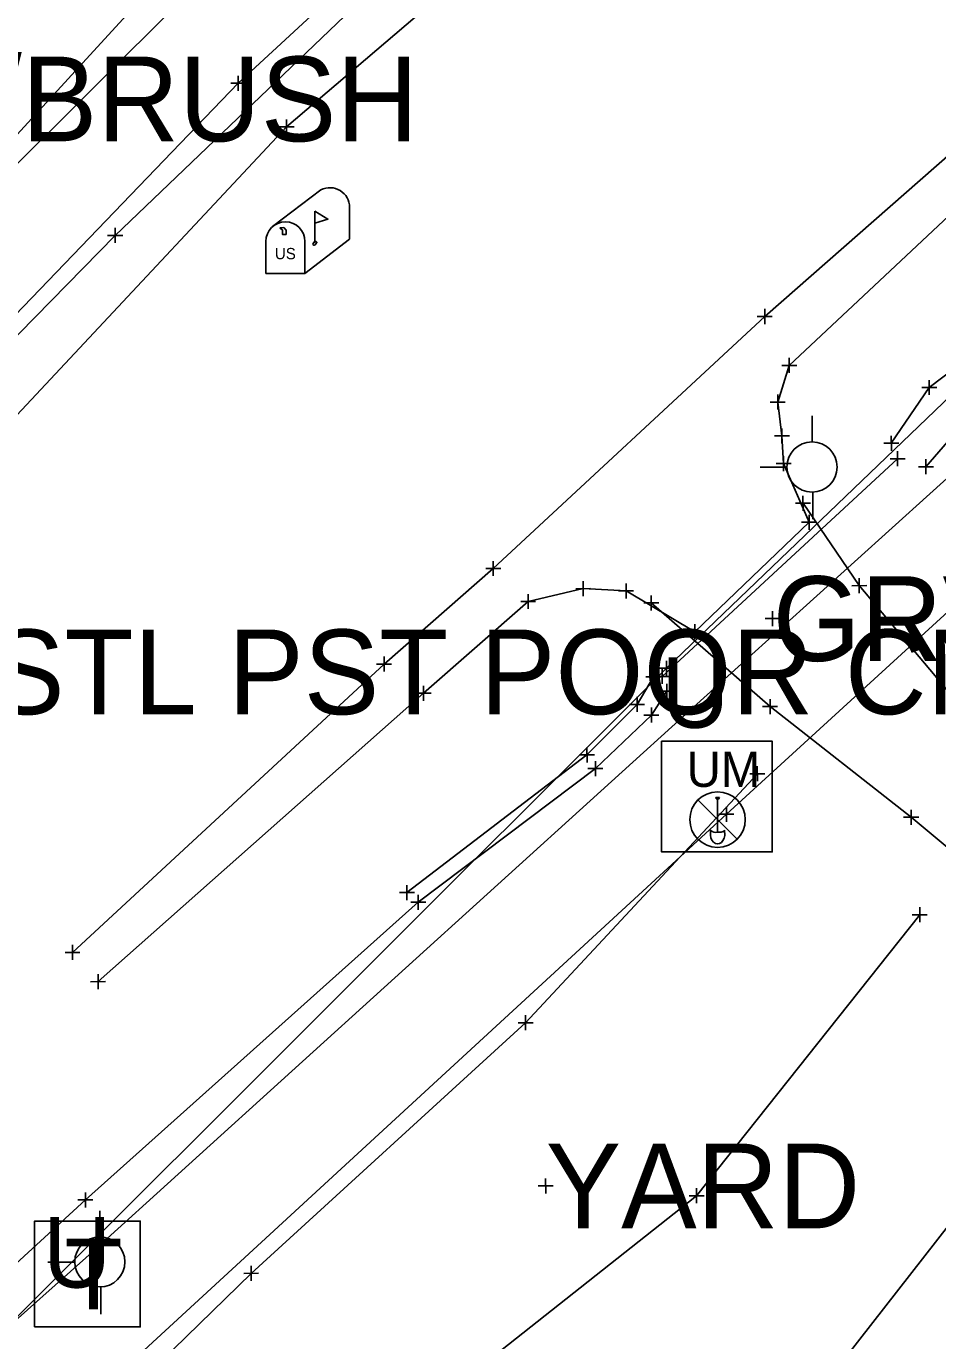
# Model space of a CAD drawing. Extents: x -1 to 1157254, y -1 to 2021979.
# Drawn here: x 1149070.8 to 1149148.3, y 2018522.4 to 2018634.1 of the extents above; entities that cross this region are included whole.
import ezdxf

# ---------------------------------------------------------------- set-up
doc = ezdxf.new("R2010")
doc.units = 0
for name, color, linetype in [('S_BUILDING_ANNOT', 7, 'Continuous'), ('S_CAL_CORNER', 7, 'Continuous'), ('S_CAL_CORNER_ANNOT', 7, 'Continuous'), ('S_CATCH_BASIN', 7, 'Continuous'), ('S_CATCH_BASIN_ANNOT', 7, 'Continuous'), ('S_CONTOUR_ANNOT', 7, 'Continuous'), ('S_CONTOUR_MAJOR', 7, 'Continuous'), ('S_CROSS_DRAIN', 7, 'Continuous'), ('S_CTL_TABLE', 7, 'Continuous'), ('S_DRIVEWAY_ANNOT', 7, 'Continuous'), ('S_DROP_INLET', 7, 'Continuous'), ('S_DROP_INLET_ANNOT', 7, 'Continuous'), ('S_EDGE_BITUMINOUS_ANNOT', 7, 'Continuous'), ('S_EDGE_CONCRETE', 7, 'Continuous'), ('S_ENV_CONSTRAINT', 7, 'Continuous'), ('S_EXISTING_ALIGNMENT', 7, 'Continuous'), ('S_FENCE', 7, 'Continuous'), ('S_FLAG_POLE', 7, 'Continuous'), ('S_GATE', 7, 'Continuous')]:
    doc.layers.add(name, color=color, linetype=linetype)

msp = doc.modelspace()

# ---------------------------------------------------------------- linework, layer by layer
at = {"layer": 'S_BUILDING_ANNOT'}
for p, q in [((1149088.22, 2018629.3), (1149089.5, 2018629.3)), ((1149088.86, 2018628.66), (1149088.86, 2018629.93)), ((1149088.86, 2018629.3), (1149088.86, 2018629.3)), ((1149078.39, 2018615.73), (1149078.39, 2018617)), ((1149077.75, 2018616.36), (1149079.03, 2018616.37)), ((1149078.39, 2018616.37), (1149078.39, 2018616.37)), ((1149133.63, 2018608.83), (1149133.62, 2018610.11)), ((1149132.99, 2018609.47), (1149134.26, 2018609.47)), ((1149133.62, 2018609.47), (1149133.62, 2018609.47)), ((1149135.71, 2018604.67), (1149135.71, 2018605.95)), ((1149135.07, 2018605.31), (1149136.35, 2018605.31)), ((1149135.71, 2018605.31), (1149135.71, 2018605.31)), ((1149146.97, 2018603.44), (1149148.24, 2018603.44)), ((1149147.6, 2018602.8), (1149147.6, 2018604.07)), ((1149147.6, 2018603.44), (1149147.6, 2018603.44)), ((1149134.08, 2018602.2), (1149135.36, 2018602.2)), ((1149134.72, 2018601.56), (1149134.72, 2018602.83)), ((1149134.72, 2018602.2), (1149134.72, 2018602.2)), ((1149135.08, 2018598.69), (1149135.08, 2018599.96)), ((1149134.45, 2018599.33), (1149135.72, 2018599.33)), ((1149135.08, 2018599.33), (1149135.08, 2018599.33)), ((1149144.39, 2018598.05), (1149144.38, 2018599.32)), ((1149135.22, 2018596.32), (1149135.22, 2018597.6)), ((1149143.75, 2018598.69), (1149145.02, 2018598.69)), ((1149144.38, 2018598.69), (1149144.38, 2018598.69)), ((1149144.92, 2018596.74), (1149144.91, 2018598.02)), ((1149134.59, 2018596.96), (1149135.86, 2018596.96)), ((1149135.22, 2018596.96), (1149135.22, 2018596.96)), ((1149144.28, 2018597.38), (1149145.55, 2018597.38)), ((1149144.91, 2018597.38), (1149144.91, 2018597.38)), ((1149146.69, 2018596.69), (1149147.97, 2018596.7)), ((1149147.33, 2018596.06), (1149147.33, 2018597.33)), ((1149147.33, 2018596.7), (1149147.33, 2018596.7)), ((1149136.88, 2018592.95), (1149136.87, 2018594.23)), ((1149136.24, 2018593.59), (1149137.51, 2018593.59)), ((1149136.88, 2018593.59), (1149136.88, 2018593.59)), ((1149137.39, 2018591.34), (1149137.39, 2018592.61)), ((1149136.75, 2018591.98), (1149138.02, 2018591.98)), ((1149137.39, 2018591.98), (1149137.39, 2018591.98)), ((1149110.54, 2018587.41), (1149110.54, 2018588.68)), ((1149109.9, 2018588.04), (1149111.17, 2018588.04)), ((1149110.54, 2018588.04), (1149110.54, 2018588.04)), ((1149118.18, 2018585.69), (1149118.18, 2018586.96)), ((1149121.83, 2018585.5), (1149121.83, 2018586.77)), ((1149141.02, 2018586.58), (1149142.29, 2018586.59)), ((1149141.66, 2018585.95), (1149141.66, 2018587.22)), ((1149141.66, 2018586.59), (1149141.66, 2018586.59)), ((1149113.51, 2018584.6), (1149113.5, 2018585.87)), ((1149117.55, 2018586.32), (1149118.82, 2018586.33)), ((1149118.18, 2018586.33), (1149118.18, 2018586.33)), ((1149121.2, 2018586.14), (1149122.47, 2018586.14)), ((1149121.83, 2018586.14), (1149121.83, 2018586.14)), ((1149123.97, 2018584.48), (1149123.97, 2018585.75)), ((1149112.87, 2018585.24), (1149114.14, 2018585.24)), ((1149113.51, 2018585.24), (1149113.51, 2018585.24)), ((1149123.33, 2018585.12), (1149124.61, 2018585.12)), ((1149123.97, 2018585.12), (1149123.97, 2018585.12)), ((1149134.29, 2018583.15), (1149134.29, 2018584.42)), ((1149127.68, 2018582.04), (1149127.68, 2018583.31)), ((1149133.65, 2018583.78), (1149134.93, 2018583.78)), ((1149134.29, 2018583.78), (1149134.29, 2018583.78)), ((1149127.04, 2018582.67), (1149128.31, 2018582.68)), ((1149127.68, 2018582.67), (1149127.68, 2018582.67)), ((1149100.61, 2018579.92), (1149101.88, 2018579.92)), ((1149101.25, 2018579.28), (1149101.25, 2018580.55)), ((1149101.25, 2018579.92), (1149101.25, 2018579.92)), ((1149125.26, 2018578.93), (1149125.26, 2018580.2)), ((1149123.51, 2018578.82), (1149124.79, 2018578.83)), ((1149124.15, 2018578.19), (1149124.15, 2018579.46)), ((1149124.15, 2018578.82), (1149124.15, 2018578.82)), ((1149124.27, 2018578.87), (1149125.54, 2018578.87)), ((1149124.62, 2018579.56), (1149125.89, 2018579.57)), ((1149124.9, 2018578.23), (1149124.9, 2018579.5)), ((1149124.9, 2018578.87), (1149124.9, 2018578.87)), ((1149125.26, 2018579.57), (1149125.26, 2018579.57)), ((1149104.61, 2018576.79), (1149104.61, 2018578.06)), ((1149124.67, 2018577.6), (1149125.94, 2018577.61)), ((1149125.31, 2018576.97), (1149125.31, 2018578.24)), ((1149125.31, 2018577.6), (1149125.31, 2018577.6)), ((1149103.97, 2018577.43), (1149105.25, 2018577.43)), ((1149104.61, 2018577.43), (1149104.61, 2018577.43)), ((1149122.13, 2018576.48), (1149123.41, 2018576.48)), ((1149122.77, 2018575.85), (1149122.77, 2018577.12)), ((1149122.77, 2018576.48), (1149122.77, 2018576.48)), ((1149134.07, 2018575.67), (1149134.07, 2018576.94)), ((1149123.35, 2018575.57), (1149124.62, 2018575.58)), ((1149123.98, 2018574.94), (1149123.98, 2018576.21)), ((1149123.98, 2018575.58), (1149123.98, 2018575.58)), ((1149133.43, 2018576.3), (1149134.71, 2018576.31)), ((1149134.07, 2018576.31), (1149134.07, 2018576.31)), ((1149117.87, 2018572.19), (1149119.14, 2018572.19)), ((1149118.51, 2018571.55), (1149118.5, 2018572.83)), ((1149118.5, 2018572.19), (1149118.5, 2018572.19)), ((1149118.58, 2018571.03), (1149119.85, 2018571.03)), ((1149119.22, 2018570.39), (1149119.22, 2018571.67)), ((1149119.22, 2018571.03), (1149119.22, 2018571.03)), ((1149130.37, 2018566.51), (1149130.37, 2018567.78)), ((1149146.07, 2018566.26), (1149146.07, 2018567.53)), ((1149129.73, 2018567.15), (1149131, 2018567.15)), ((1149130.37, 2018567.15), (1149130.37, 2018567.15)), ((1149145.43, 2018566.89), (1149146.71, 2018566.9)), ((1149146.07, 2018566.9), (1149146.07, 2018566.9)), ((1149103.2, 2018559.85), (1149103.2, 2018561.12)), ((1149102.57, 2018560.49), (1149103.84, 2018560.49)), ((1149103.2, 2018560.49), (1149103.2, 2018560.49)), ((1149103.53, 2018559.66), (1149104.8, 2018559.66)), ((1149104.16, 2018559.02), (1149104.16, 2018560.3)), ((1149104.16, 2018559.66), (1149104.16, 2018559.66)), ((1149074.13, 2018555.4), (1149075.4, 2018555.4)), ((1149074.77, 2018554.77), (1149074.77, 2018556.04)), ((1149074.77, 2018555.4), (1149074.77, 2018555.4)), ((1149076.3, 2018552.91), (1149077.58, 2018552.92)), ((1149076.94, 2018552.28), (1149076.94, 2018553.55)), ((1149076.94, 2018552.92), (1149076.94, 2018552.92)), ((1149115, 2018534.9), (1149114.99, 2018536.18)), ((1149075.87, 2018533.71), (1149075.87, 2018534.99)), ((1149114.36, 2018535.54), (1149115.63, 2018535.54)), ((1149114.99, 2018535.54), (1149114.99, 2018535.54)), ((1149075.23, 2018534.35), (1149076.5, 2018534.35)), ((1149075.87, 2018534.35), (1149075.87, 2018534.35))]:
    msp.add_line(p, q, dxfattribs=at)
at = {"layer": 'S_CAL_CORNER'}
for p, q in [((1149129.45, 2018568.58), (1149129.77, 2018568.58)), ((1149127.94, 2018568.36), (1149131.28, 2018565.02)), ((1149129.61, 2018566.69), (1149129.61, 2018568.43)), ((1149129.61, 2018566.69), (1149129.61, 2018565.63)), ((1149129.01, 2018565.79), (1149129.01, 2018565.6)), ((1149130.21, 2018565.79), (1149130.21, 2018565.57))]:
    msp.add_line(p, q, dxfattribs=at)
msp.add_lwpolyline([(1149124.85, 2018573.35), (1149134.26, 2018573.35), (1149134.26, 2018563.94), (1149124.85, 2018563.94)], close=True, dxfattribs=at)
msp.add_circle((1149129.61, 2018566.69), 2.36, dxfattribs=at)
for centre, radius, start, end in [((1149129.61, 2018568.58), 0.156, 180, 0), ((1149129.44, 2018566.18), 0.58, 223.1344, 287.472), ((1149129.78, 2018566.19), 0.58, 252.528, 316.8656)]:
    msp.add_arc(centre, radius, start, end, dxfattribs=at)
msp.add_ellipse((1149129.61, 2018565.45), major_axis=(0, -0.82), ratio=0.744362, start_param=4.519801, end_param=8.000179, dxfattribs=at)
at = {"layer": 'S_CAL_CORNER_ANNOT'}
msp.add_lwpolyline([(1150682.05, 2019865.85), (1150601.54, 2019813.47), (1150510.58, 2019743.97), (1150405.28, 2019665.92), (1150310.69, 2019593.56), (1150188.92, 2019499.64), (1150039.45, 2019388.15), (1149962.15, 2019331.17), (1149944.63, 2019319.08), (1149774.15, 2019191.52), (1149712.73, 2019145.6), (1149665.81, 2019108.74), (1149605.46, 2019057.66), (1149527.46, 2018983.58), (1149450.12, 2018902.93), (1149278.32, 2018738.82), (1149257.2, 2018716.38), (1149237.23, 2018691.25), (1149165.09, 2018617.77), (1149125.26, 2018579.57), (1149069.5, 2018523.84), (1149012.03, 2018473.77), (1148938.88, 2018408.55)], dxfattribs=at)
at = {"layer": 'S_CATCH_BASIN'}
for p, q in [((1149137.64, 2018598.78), (1149137.64, 2018601.02)), ((1149135.55, 2018596.65), (1149133.22, 2018596.65)), ((1149137.72, 2018592.23), (1149137.72, 2018594.56)), ((1149077.09, 2018531.19), (1149077.09, 2018533.43)), ((1149075, 2018529.06), (1149072.68, 2018529.06)), ((1149077.17, 2018524.64), (1149077.17, 2018526.97))]:
    msp.add_line(p, q, dxfattribs=at)
for centre in [(1149137.64, 2018596.67), (1149077.09, 2018529.08)]:
    msp.add_circle(centre, 2.13, dxfattribs=at)
at = {"layer": 'S_CATCH_BASIN_ANNOT'}
msp.add_lwpolyline([(1149071.54, 2018523.56), (1149071.54, 2018532.56), (1149080.53, 2018532.56), (1149080.53, 2018523.56)], close=True, dxfattribs=at)
at = {"layer": 'S_CONTOUR_ANNOT'}
for points in [[(1149931.59, 2019393.98), (1149688.42, 2019230.92), (1149605.65, 2019167.39), (1149471.25, 2019025.78), (1149394.11, 2018934.21), (1149347.84, 2018899.68), (1149226.01, 2018779.47), (1149177.83, 2018729.86), (1148942.89, 2018495.75), (1148824.88, 2018414.4), (1148656.17, 2018321.62), (1148428.99, 2018204.95), (1148398.58, 2018185.48), (1148319.88, 2018123.12), (1148171.01, 2018007.64), (1148133.82, 2017978.13)], [(1149934.92, 2019374.11), (1149784.56, 2019258.12), (1149678.43, 2019178.13), (1149472.4, 2019004.16), (1149427, 2018951.04), (1149358.36, 2018900), (1149291.74, 2018823.41), (1149233.45, 2018767.69), (1149177.23, 2018710.91), (1149078.39, 2018616.37), (1148964.19, 2018499.8), (1148972, 2018491.15), (1148988.16, 2018467.17), (1149002.28, 2018452.45)]]:
    msp.add_lwpolyline(points, dxfattribs=at)
at = {"layer": 'S_CROSS_DRAIN'}
for p, q in [((1149091.76, 2018617.13), (1149095.89, 2018620.24)), ((1149095.37, 2018618.42), (1149095.37, 2018615.7)), ((1149098.32, 2018618.76), (1149098.32, 2018616.05)), ((1149091.21, 2018615.86), (1149091.21, 2018613.14)), ((1149094.53, 2018613.14), (1149098.32, 2018616.05)), ((1149094.53, 2018615.86), (1149094.53, 2018613.14)), ((1149091.21, 2018613.14), (1149094.53, 2018613.14))]:
    msp.add_line(p, q, dxfattribs=at)
for points in [[(1149095.37, 2018618.42), (1149096.48, 2018617.75), (1149095.37, 2018617.41)], [(1149092.39, 2018616.97), (1149092.61, 2018616.83), (1149092.61, 2018616.45), (1149092.92, 2018616.45), (1149092.92, 2018616.81), (1149092.72, 2018617.05), (1149092.39, 2018617)]]:
    msp.add_lwpolyline(points, dxfattribs=at)
for centre, end in [((1149096.66, 2018618.76), 117.5718), ((1149092.87, 2018615.86), 180)]:
    msp.add_arc(centre, 1.66, 0, end, dxfattribs=at)
msp.add_ellipse((1149095.37, 2018615.7), major_axis=(0.145, 0.132), ratio=0.564646, dxfattribs=at)
at = {"layer": 'S_CTL_TABLE'}
for p, q in [((1149092.33, 2018625.6), (1149093.61, 2018625.6)), ((1149092.97, 2018624.96), (1149092.97, 2018626.23)), ((1149092.97, 2018625.6), (1149092.97, 2018625.6)), ((1149133, 2018569.95), (1149132.99, 2018571.23)), ((1149132.36, 2018570.59), (1149133.63, 2018570.59)), ((1149133, 2018570.59), (1149133, 2018570.59)), ((1149146.16, 2018558.6), (1149147.43, 2018558.6)), ((1149146.8, 2018557.97), (1149146.8, 2018559.24)), ((1149146.8, 2018558.6), (1149146.8, 2018558.6)), ((1149113.29, 2018548.79), (1149113.29, 2018550.06)), ((1149112.65, 2018549.42), (1149113.93, 2018549.42)), ((1149113.29, 2018549.42), (1149113.29, 2018549.42)), ((1149127.83, 2018534.08), (1149127.83, 2018535.35)), ((1149127.19, 2018534.71), (1149128.46, 2018534.71)), ((1149127.83, 2018534.71), (1149127.83, 2018534.71)), ((1149089.96, 2018527.48), (1149089.95, 2018528.75)), ((1149089.32, 2018528.11), (1149090.59, 2018528.12)), ((1149089.96, 2018528.11), (1149089.96, 2018528.11))]:
    msp.add_line(p, q, dxfattribs=at)
at = {"layer": 'S_DRIVEWAY_ANNOT'}
for points in [[(1149173.72, 2018627), (1149158.18, 2018611.43), (1149147.6, 2018603.44), (1149144.38, 2018598.69)], [(1149174.84, 2018626.09), (1149159.46, 2018610), (1149150.99, 2018600.93), (1149147.33, 2018596.7)], [(1149124.15, 2018578.82), (1149122.77, 2018576.48), (1149118.5, 2018572.19), (1149103.2, 2018560.49)], [(1149125.31, 2018577.6), (1149123.98, 2018575.58), (1149119.22, 2018571.03), (1149104.16, 2018559.66), (1149075.87, 2018534.35), (1149057.36, 2018517.38), (1149039.69, 2018500.16), (1149035.58, 2018491.89), (1149017.47, 2018477.33), (1148997.82, 2018458.73), (1148983.49, 2018447.78), (1148967.07, 2018431.98), (1148964.82, 2018430.58)]]:
    msp.add_lwpolyline(points, dxfattribs=at)
at = {"layer": 'S_DROP_INLET'}
msp.add_lwpolyline([(1149478.88, 2018922.64), (1149385.84, 2018831.36), (1149330.57, 2018775.16), (1149250.6, 2018696.8), (1149231.5, 2018678.75), (1149169.67, 2018614.3), (1149128.45, 2018577.04), (1149075.89, 2018529.44), (1149016.28, 2018476.33), (1148941.34, 2018408.7), (1148861.11, 2018354.7), (1148778.49, 2018311.96), (1148755.86, 2018297.95), (1148577.39, 2018201.52), (1148460.64, 2018136.54), (1148334.57, 2018041.74), (1148195.53, 2017935.77), (1148138.82, 2017892.99)], dxfattribs=at)
at = {"layer": 'S_DROP_INLET_ANNOT'}
msp.add_lwpolyline([(1149144.91, 2018597.38), (1149124.9, 2018578.87)], dxfattribs=at)
at = {"layer": 'S_EDGE_BITUMINOUS_ANNOT'}
for points in [[(1149209.66, 2018763.38), (1149190.82, 2018746.34), (1149164.07, 2018726.23), (1149140.61, 2018698.34), (1149111.81, 2018670.5), (1149090.85, 2018647.68), (1149065.98, 2018620.52), (1149040.41, 2018597.78), (1149016.75, 2018573.05), (1149003.31, 2018567.45)], [(1149220.44, 2018752.64), (1149206, 2018740.27), (1149182.91, 2018715.07), (1149148.2, 2018678.03), (1149120.03, 2018648.7), (1149092.97, 2018625.6), (1149054.44, 2018584.44), (1149031.25, 2018561.24), (1149005.32, 2018534.15)], [(1149133, 2018570.59), (1149113.29, 2018549.42), (1149089.96, 2018528.11), (1149066.73, 2018505.5), (1149056.65, 2018499.77)], [(1149146.8, 2018558.6), (1149127.83, 2018534.71), (1149098.97, 2018511.87), (1149079.24, 2018489.76), (1149072.45, 2018483.8)], [(1149160.49, 2018546.61), (1149140.41, 2018520.84), (1149109.72, 2018497.36), (1149090.53, 2018472.27), (1149084.64, 2018467.24)]]:
    msp.add_lwpolyline(points, dxfattribs=at)
at = {"layer": 'S_EDGE_CONCRETE'}
msp.add_lwpolyline([(1149074.77, 2018555.4), (1149101.25, 2018579.92), (1149110.54, 2018588.04), (1149133.62, 2018609.47), (1149153.56, 2018626.97), (1149174.25, 2018646.16), (1149201.68, 2018670.56), (1149230.43, 2018697.4), (1149256.84, 2018721.32)], dxfattribs=at)
at = {"layer": 'S_ENV_CONSTRAINT'}
for points in [[(1149136.88, 2018593.59), (1149141.66, 2018586.59), (1149151.26, 2018575.18), (1149165.81, 2018562.16), (1149181.7, 2018547.99)], [(1149176.03, 2018541.46), (1149159.35, 2018555.81), (1149146.07, 2018566.9), (1149134.07, 2018576.31), (1149123.97, 2018585.12)]]:
    msp.add_lwpolyline(points, dxfattribs=at)
at = {"layer": 'S_EXISTING_ALIGNMENT'}
msp.add_lwpolyline([(1149218.86, 2018757.4), (1149203.28, 2018743.89), (1149177.1, 2018714.97), (1149144.93, 2018680.54), (1149114.76, 2018653.24), (1149088.86, 2018629.3), (1149049.48, 2018588.37), (1149027.64, 2018565.72), (1149000, 2018538.04)], dxfattribs=at)
at = {"layer": 'S_FENCE'}
msp.add_lwpolyline([(1149562.21, 2019005.4), (1149486.21, 2018927.15), (1149466.96, 2018916.4), (1149448.15, 2018887.45), (1149385.38, 2018826.9), (1149357.5, 2018803.66), (1149334.17, 2018772.97), (1149278.68, 2018714.02), (1149266.21, 2018707.99), (1149250.6, 2018696.75), (1149241.46, 2018677.2), (1149179.13, 2018611.74), (1149130.37, 2018567.15), (1149080.16, 2018520.92), (1149020.19, 2018471.53), (1148946.08, 2018397.31), (1148842.28, 2018340.54), (1148783.26, 2018310.71), (1148755.06, 2018299.13), (1148580.09, 2018196.31), (1148464.77, 2018128.06), (1148357.29, 2018049.22), (1148182.05, 2017918.06), (1148146.03, 2017882.74)], dxfattribs=at)
at = {"layer": 'S_FLAG_POLE'}
msp.add_lwpolyline([(1149076.94, 2018552.92), (1149104.61, 2018577.43), (1149113.51, 2018585.24), (1149118.18, 2018586.33), (1149121.83, 2018586.14), (1149127.68, 2018582.67), (1149137.39, 2018591.98), (1149135.22, 2018596.96), (1149135.08, 2018599.33), (1149134.72, 2018602.2), (1149135.71, 2018605.31), (1149156.05, 2018624.39), (1149177.04, 2018643.42), (1149203.1, 2018667.8), (1149232.89, 2018694.27), (1149235.45, 2018695.13), (1149238.24, 2018695.83), (1149241.59, 2018695.32), (1149262.41, 2018710.92), (1149258.99, 2018718.76)], dxfattribs=at)

# ---------------------------------------------------------------- texts
at = {"layer": 'S_CAL_CORNER'}
msp.add_text('UM', height=2.999, dxfattribs=at).set_placement((1149126.99, 2018569.47))
at = {"layer": 'S_CATCH_BASIN_ANNOT'}
msp.add_text('T', height=6, dxfattribs=at).set_placement((1149074.1, 2018525.06))
at = {"layer": 'S_CONTOUR_MAJOR'}
for p in [(1149124.82, 2018574.5), (1149072.26, 2018526.9)]:
    msp.add_text('U', height=6, dxfattribs=at).set_placement(p)
at = {"layer": 'S_CROSS_DRAIN'}
msp.add_text('US', height=0.96, dxfattribs=at).set_placement((1149091.97, 2018614.34))
at = {"layer": 'S_GATE'}
for s, p in [('WOODS/BRUSH', (1149030.33, 2018624.37)), ('GRVL DW', (1149134.29, 2018580.18)), ("5' CHAIN LINK STL PST POOR CN DOWN MANY PLACES", (1149001.09, 2018575.65)), ('YARD', (1149114.99, 2018531.94))]:
    msp.add_text(s, height=7.2, dxfattribs=at).set_placement(p)

doc.saveas('drawing.dxf')
